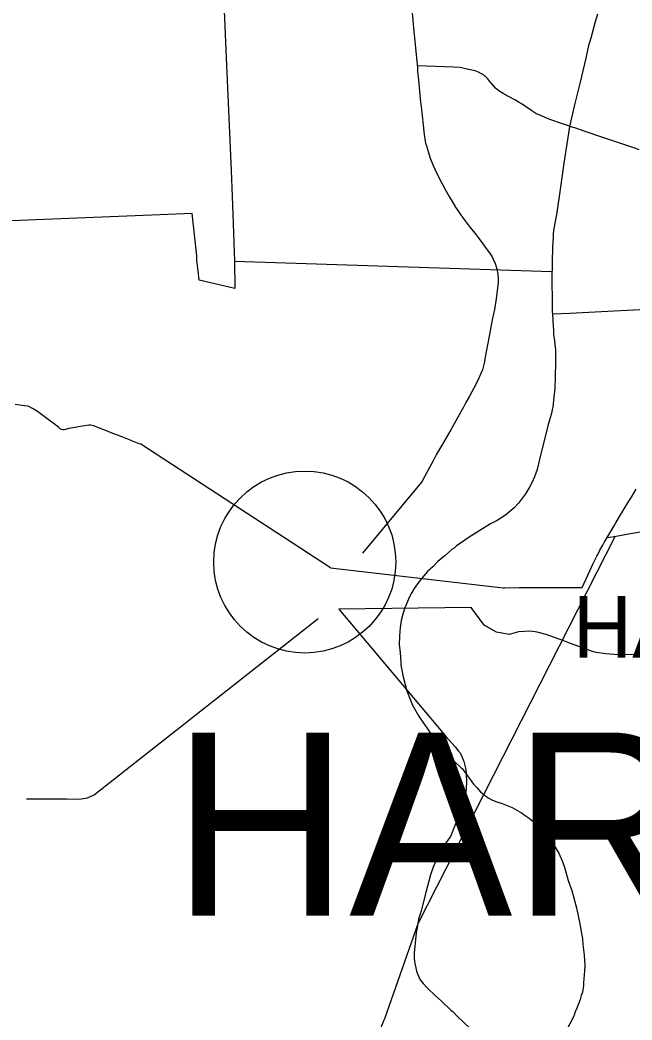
# Model space of a CAD drawing. Extents: x 0 to 2603, y -226 to 830.
# Drawn here: x 198.46 to 211.89, y 631.52 to 653.45 of the extents above; entities that cross this region are included whole.
import ezdxf

# ---------------------------------------------------------------- set-up
doc = ezdxf.new("R2010")
doc.units = 0
for name, color, linetype in [('CT_TSH_Map_Cities_Text', 7, 'Continuous'), ('CT_TSH_Map_Interstate_Roads', 7, 'Continuous'), ('CT_TSH_Map_Town_Limits', 7, 'Continuous'), ('CT_TSH_Map_Town_Text', 7, 'Continuous'), ('CT_TSH_Map_US_and_State_Routes', 7, 'Continuous')]:
    doc.layers.add(name, color=color, linetype=linetype)

msp = doc.modelspace()

# ---------------------------------------------------------------- linework, layer by layer
at = {"layer": 'CT_TSH_Map_Cities_Text'}
msp.add_circle((204.707, 641.563), 1.996, dxfattribs=at)
at = {"layer": 'CT_TSH_Map_Interstate_Roads'}
for p, q in [((208.356, 640.566), (205.457, 640.529)), ((208.644, 640.175), (208.356, 640.566)), ((208.91, 640.025), (208.644, 640.175)), ((209.194, 639.973), (208.91, 640.025)), ((209.395, 640.036), (209.194, 639.973)), ((210.003, 639.975), (209.802, 640.026)), ((210.387, 639.834), (210.003, 639.975)), ((210.534, 639.779), (210.387, 639.834)), ((211.044, 639.594), (210.534, 639.779))]:
    msp.add_line(p, q, dxfattribs=at)
for points in [[(206.976, 654.61), (206.996, 654.361), (207.075, 653.442)], [(207.075, 653.442), (207.089, 653.271), (207.164, 652.545), (207.179, 652.404)], [(208.519, 652.302), (208.448, 652.332), (208.3, 652.361), (208.113, 652.406), (207.972, 652.413), (207.175, 652.444)], [(207.179, 652.404), (207.183, 652.317)], [(207.183, 652.317), (207.201, 652.127)], [(208.587, 652.271), (208.519, 652.302)], [(208.717, 652.165), (208.708, 652.175), (208.663, 652.215), (208.658, 652.22), (208.625, 652.247), (208.616, 652.255), (208.612, 652.259), (208.587, 652.271)], [(209.864, 651.363), (209.773, 651.4), (209.687, 651.459), (209.473, 651.605), (209.409, 651.64), (209.327, 651.688), (209.173, 651.771), (209.056, 651.835), (208.963, 651.892), (208.893, 651.955), (208.852, 651.998), (208.8, 652.056), (208.768, 652.097), (208.717, 652.165)], [(207.201, 652.127), (207.249, 651.641)], [(207.249, 651.641), (207.252, 651.608), (207.274, 651.42)], [(207.274, 651.42), (207.282, 651.351)], [(207.282, 651.351), (207.298, 651.206), (207.329, 650.939), (207.346, 650.791), (207.358, 650.745)], [(210.085, 651.267), (209.864, 651.363)], [(210.593, 651.093), (210.423, 651.151), (210.423, 651.151), (210.342, 651.178), (210.085, 651.267)], [(210.921, 650.982), (210.835, 651.012), (210.628, 651.082), (210.593, 651.093)], [(212.039, 650.604), (211.944, 650.635), (211.554, 650.769), (211.161, 650.902), (210.921, 650.982)], [(207.358, 650.745), (207.374, 650.687), (207.419, 650.54), (207.46, 650.421), (207.524, 650.261)], [(207.524, 650.261), (207.56, 650.176), (207.667, 649.952), (207.778, 649.743)], [(207.778, 649.743), (207.872, 649.578)], [(207.872, 649.578), (207.963, 649.429)], [(207.963, 649.429), (208.017, 649.344), (208.08, 649.25), (208.138, 649.165)], [(208.138, 649.165), (208.158, 649.138)], [(208.158, 649.138), (208.163, 649.131), (208.198, 649.081), (208.261, 648.996)], [(208.261, 648.996), (208.341, 648.894)], [(208.341, 648.894), (208.466, 648.737)], [(208.466, 648.737), (208.512, 648.676)], [(208.512, 648.676), (208.549, 648.627)], [(208.549, 648.627), (208.573, 648.594)], [(208.573, 648.594), (208.666, 648.471), (208.762, 648.343), (208.816, 648.255)], [(208.816, 648.255), (208.842, 648.204)], [(208.842, 648.204), (208.883, 648.109), (208.918, 647.993), (208.939, 647.877), (208.946, 647.777), (208.946, 647.682), (208.929, 647.518), (208.905, 647.332), (208.867, 647.101), (208.821, 646.874)], [(208.821, 646.874), (208.761, 646.552), (208.681, 646.134)], [(208.66, 646.022), (208.652, 645.953), (208.602, 645.779), (208.572, 645.695), (208.518, 645.58)], [(208.681, 646.134), (208.66, 646.022)], [(208.518, 645.58), (208.465, 645.472), (208.323, 645.199)], [(208.323, 645.199), (208.242, 645.062)], [(208.187, 644.961), (208.132, 644.859)], [(208.242, 645.062), (208.187, 644.961)], [(208.132, 644.859), (207.911, 644.462)], [(207.911, 644.462), (207.709, 644.108)], [(207.709, 644.108), (207.6, 643.926), (207.514, 643.766)], [(207.443, 643.635), (207.29, 643.354)], [(207.514, 643.766), (207.443, 643.635)], [(207.29, 643.354), (207.265, 643.313), (205.97, 641.758)], [(205.457, 640.529), (207.586, 637.995), (207.804, 637.74), (208.003, 637.508), (208.082, 637.419), (208.106, 637.386)], [(205.001, 640.32), (200.095, 636.455)], [(209.802, 640.026), (209.666, 640.048), (209.395, 640.036)], [(212.467, 639.546), (211.583, 639.525), (211.309, 639.548), (211.102, 639.579), (211.044, 639.594)], [(208.106, 637.386), (208.146, 637.319), (208.169, 637.262), (208.196, 637.192)], [(208.196, 637.192), (208.238, 637.01)], [(208.248, 636.929), (208.256, 636.725), (208.237, 636.5)], [(208.238, 637.01), (208.248, 636.929)], [(198.949, 636.363), (198.604, 636.366)], [(199.27, 636.363), (198.949, 636.363)], [(200.095, 636.455), (199.934, 636.386), (199.802, 636.365), (199.667, 636.359), (199.48, 636.362), (199.27, 636.363)], [(208.237, 636.5), (208.191, 636.309), (208.15, 636.183), (208.084, 636.003)], [(208.084, 636.003), (207.902, 635.547)], [(207.902, 635.547), (207.751, 635.336)], [(207.751, 635.334), (207.591, 635.026), (207.527, 634.871), (207.463, 634.706), (207.36, 634.314), (207.257, 633.915), (207.239, 633.84), (207.205, 633.729)], [(207.205, 633.729), (207.186, 633.644)], [(207.186, 633.644), (207.17, 633.544), (207.152, 633.432), (207.136, 633.275)], [(207.136, 633.275), (207.12, 633.134), (207.11, 632.997)], [(207.11, 632.997), (207.11, 632.868), (207.121, 632.759), (207.14, 632.666), (207.16, 632.589), (207.218, 632.444), (207.246, 632.397)], [(207.246, 632.397), (207.303, 632.32), (207.394, 632.225), (207.575, 632.053)], [(207.575, 632.053), (207.696, 631.94), (207.921, 631.732)], [(207.921, 631.732), (207.954, 631.704)], [(207.954, 631.704), (208.06, 631.599)], [(208.06, 631.599), (208.883, 630.817), (208.92, 630.776)]]:
    msp.add_lwpolyline(points, dxfattribs=at)
at = {"layer": 'CT_TSH_Map_Town_Limits'}
msp.add_line((203.164, 648.163), (210.13, 647.936), dxfattribs=at)
for points in [[(194.062, 669.105), (193.275, 666.266), (193.134, 665.738), (193.091, 665.621), (193.658, 665.45), (194.423, 665.237), (194.983, 665.082), (199.438, 663.783), (202.546, 662.885), (202.724, 658.701), (202.972, 652.787), (203.089, 650.147), (203.119, 649.389), (203.164, 648.163)], [(211.13, 653.577), (211.078, 653.408), (210.981, 653.05), (210.934, 652.889), (210.876, 652.609), (210.745, 652.088), (210.625, 651.589), (210.515, 651.112), (210.474, 650.869), (210.435, 650.592), (210.387, 650.309), (210.31, 649.73), (210.234, 649.228), (210.199, 649.027), (210.173, 648.877)], [(203.164, 648.163), (203.173, 647.564), (202.737, 647.662), (202.39, 647.744), (202.366, 647.946), (202.339, 648.184), (202.336, 648.276), (202.239, 649.205), (201.53, 649.179), (197.534, 649.018)], [(210.173, 648.877), (210.163, 648.826), (210.158, 648.763), (210.159, 648.693), (210.139, 648.468), (210.138, 648.342), (210.131, 648.267), (210.128, 647.605), (210.132, 647.417), (210.136, 647.05), (210.14, 647.005)], [(210.14, 647.005), (210.522, 647.022), (212.752, 647.136), (213.945, 647.213), (214.421, 647.238), (214.851, 647.267), (215.044, 647.28), (215.55, 647.316), (218.79, 647.511), (219.082, 647.522), (219.535, 647.564), (220.587, 647.637), (221.049, 647.673), (221.127, 647.676)], [(210.14, 647.005), (210.153, 646.729), (210.161, 646.644), (210.161, 646.551), (210.185, 646.421), (210.193, 646.327), (210.209, 646.225), (210.21, 645.945), (210.197, 645.614), (210.19, 645.365), (210.173, 645.175), (210.145, 644.965), (210.11, 644.8), (210.041, 644.552), (209.974, 644.281), (209.861, 643.85), (209.805, 643.591), (209.747, 643.433), (209.698, 643.312), (209.639, 643.203), (209.55, 643.06), (209.393, 642.857), (209.298, 642.751), (209.107, 642.588), (208.928, 642.474), (208.781, 642.401), (208.313, 642.107), (208.028, 641.91), (207.991, 641.875), (207.941, 641.844), (207.777, 641.7), (207.716, 641.646), (207.628, 641.573), (207.517, 641.457), (207.4, 641.353), (207.237, 641.165), (207.107, 640.982), (207.053, 640.896), (206.994, 640.788), (206.945, 640.658), (206.904, 640.556), (206.858, 640.418), (206.823, 640.284), (206.8, 640.127), (206.795, 640.041), (206.783, 639.937), (206.781, 639.756), (206.798, 639.574), (206.817, 639.374), (206.816, 639.305), (206.865, 639.048), (206.949, 638.736), (207.024, 638.531), (207.069, 638.427), (207.194, 638.208), (207.244, 638.127), (207.351, 637.978), (207.399, 637.903), (207.481, 637.791), (207.511, 637.758), (207.545, 637.71), (207.637, 637.61), (207.813, 637.391), (207.935, 637.257), (207.997, 637.182), (208.14, 637.051), (208.157, 637.038), (208.243, 636.923), (208.409, 636.694), (208.464, 636.634), (208.484, 636.621), (208.559, 636.526), (208.65, 636.453), (208.695, 636.421), (208.731, 636.393), (208.824, 636.34), (208.921, 636.304), (209.039, 636.265), (209.255, 636.177), (209.458, 636.065), (209.545, 636.007), (209.631, 635.944), (209.718, 635.872), (209.842, 635.769), (209.92, 635.681), (209.956, 635.651), (210.046, 635.536), (210.081, 635.478), (210.131, 635.433), (210.166, 635.361), (210.203, 635.308), (210.278, 635.176), (210.351, 635.014), (210.403, 634.869), (210.488, 634.58), (210.562, 634.36), (210.667, 633.981), (210.746, 633.595), (210.767, 633.452), (210.797, 633.307), (210.808, 633.178)], [(210.808, 633.178), (210.839, 632.941), (210.848, 632.711), (210.846, 632.6), (210.822, 632.337), (210.819, 632.279), (210.797, 632.134), (210.769, 632.058), (210.747, 631.972), (210.677, 631.782), (210.639, 631.699), (210.619, 631.629), (210.566, 631.515), (210.436, 631.278), (210.281, 631.042), (210.228, 630.967), (210.197, 630.932), (210.031, 630.725), (209.861, 630.537)]]:
    msp.add_lwpolyline(points, dxfattribs=at)
at = {"layer": 'CT_TSH_Map_US_and_State_Routes'}
for p, q in [((198.557, 644.991), (198.356, 645.015)), ((199.708, 644.522), (199.533, 644.492)), ((200.43, 644.41), (200.165, 644.515)), ((211.275, 641.99), (211.339, 642.098)), ((211.339, 642.098), (211.54, 642.132)), ((211.54, 642.132), (211.811, 642.178)), ((211.811, 642.178), (212.071, 642.222)), ((211.182, 641.825), (211.242, 641.933)), ((211.242, 641.933), (211.275, 641.99)), ((211.036, 641.528), (211.116, 641.691)), ((211.116, 641.691), (211.126, 641.71)), ((211.126, 641.71), (211.182, 641.825)), ((205.269, 641.439), (209.061, 641)), ((210.96, 641.368), (211.036, 641.528)), ((210.793, 641.005), (210.96, 641.368)), ((209.433, 641.002), (209.792, 641.003))]:
    msp.add_line(p, q, dxfattribs=at)
for points in [[(198.731, 644.932), (198.654, 644.971), (198.625, 644.98), (198.557, 644.991)], [(198.992, 644.752), (198.87, 644.842), (198.822, 644.876), (198.731, 644.932)], [(199.398, 644.464), (199.373, 644.468), (199.35, 644.48), (199.33, 644.493), (199.301, 644.519), (199.214, 644.584), (198.992, 644.752)], [(199.533, 644.492), (199.46, 644.468), (199.432, 644.465), (199.398, 644.464)], [(200.165, 644.515), (200.082, 644.546), (200.042, 644.56), (200.004, 644.565), (199.967, 644.564), (199.928, 644.56), (199.828, 644.542), (199.739, 644.527), (199.708, 644.522)], [(200.718, 644.298), (200.457, 644.399), (200.43, 644.41)], [(200.898, 644.226), (200.754, 644.283), (200.718, 644.298)], [(201.071, 644.158), (200.927, 644.214), (200.898, 644.226)], [(205.269, 641.439), (201.107, 644.144), (201.071, 644.158)], [(211.873, 642.989), (211.976, 643.158)], [(211.819, 642.899), (211.873, 642.989)], [(211.693, 642.696), (211.819, 642.899)], [(211.532, 642.423), (211.61, 642.559)], [(211.61, 642.559), (211.693, 642.696)], [(211.339, 642.098), (211.493, 642.358)], [(211.493, 642.358), (211.532, 642.423)], [(211.516, 642.128), (207.184, 633.628), (206.446, 631.521)], [(211.275, 641.99), (211.339, 642.098)], [(211.182, 641.825), (211.242, 641.933)], [(211.242, 641.933), (211.275, 641.99)], [(211.036, 641.528), (211.116, 641.691)], [(211.116, 641.691), (211.126, 641.71)], [(211.126, 641.71), (211.182, 641.825)], [(210.96, 641.368), (211.036, 641.528)], [(210.793, 641.005), (210.96, 641.368)], [(209.061, 641), (209.093, 641), (209.408, 641.001)], [(209.408, 641.001), (209.417, 641.001), (209.433, 641.002)], [(209.792, 641.003), (209.825, 641.003), (210.158, 641.004)], [(210.158, 641.004), (210.196, 641.004), (210.309, 641.004)], [(210.309, 641.004), (210.341, 641.004), (210.467, 641.004)], [(210.467, 641.004), (210.5, 641.004), (210.793, 641.005)]]:
    msp.add_lwpolyline(points, dxfattribs=at)
msp.add_arc((201.727, 633.172), 5, 305.2569, 340.7174, dxfattribs=at)

# ---------------------------------------------------------------- texts
at = {"layer": 'CT_TSH_Map_Cities_Text'}
msp.add_text('HARTFORD', height=4.0184, rotation=360, dxfattribs=at).set_placement((201.798, 633.805))
at = {"layer": 'CT_TSH_Map_Town_Text'}
msp.add_text('HARTFORD', height=1.35, dxfattribs=at).set_placement((210.586, 639.465))

doc.saveas('drawing.dxf')
